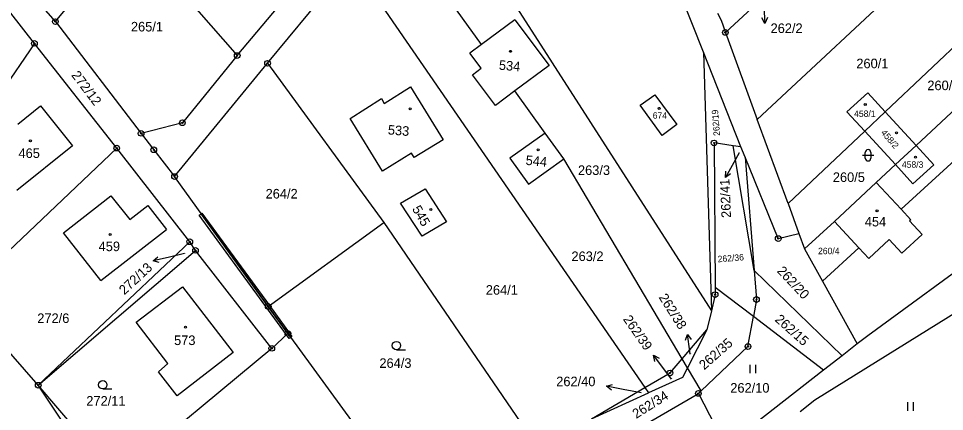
# Model space of a CAD drawing. Extents: x -445050 to -440454, y -1134563 to -1129741.
# Drawn here: x -442338.2 to -442173.9, y -1130723.1 to -1130653.3 of the extents above; entities that cross this region are included whole.
import ezdxf

# ---------------------------------------------------------------- set-up
doc = ezdxf.new("R2010")
doc.units = 0
for name, color, linetype in [('Vrstva 1', 7, 'Continuous'), ('Vrstva 16', 7, 'Continuous'), ('Vrstva 18', 7, 'Continuous'), ('Vrstva 19', 7, 'Continuous'), ('Vrstva 24', 7, 'Continuous'), ('Vrstva 25', 7, 'Continuous'), ('Vrstva 3', 7, 'Continuous'), ('Vrstva 30', 7, 'Continuous'), ('Vrstva 37', 7, 'Continuous'), ('Vrstva 6', 7, 'Continuous')]:
    doc.layers.add(name, color=color, linetype=linetype)

msp = doc.modelspace()

# ---------------------------------------------------------------- linework, layer by layer
at = {"layer": 'Vrstva 1'}
for p, q in [((-442227.87, -1130668.75), (-442225.28, -1130666.88)), ((-442225.28, -1130666.88), (-442221.39, -1130672.18)), ((-442223.98, -1130674.09), (-442227.87, -1130668.75)), ((-442221.39, -1130672.18), (-442223.98, -1130674.09))]:
    msp.add_line(p, q, dxfattribs=at)
for points in [[(-442265, -1130627.71), (-442215.25, -1130705.25)], [(-442256.05, -1130657.94), (-442272.14, -1130635.54)], [(-442318.53, -1130638.07), (-442299.4, -1130659.91)], [(-442335.38, -1130657.75), (-442349.95, -1130639.11)], [(-442331.67, -1130653.88), (-442321.03, -1130641.08)], [(-442299.4, -1130659.91), (-442284.22, -1130641.8)], [(-442294.01, -1130661.28), (-442279.14, -1130643.22)], [(-442279.14, -1130643.22), (-442227.05, -1130718.89)], [(-442199.57, -1130643.55), (-442212.76, -1130655.81)], [(-442178.41, -1130644.42), (-442207.1, -1130671.28)], [(-442331.67, -1130653.88), (-442337.72, -1130646.89)], [(-442216.64, -1130659.3), (-442220.54, -1130649.44)], [(-442214.16, -1130652.36), (-442213.52, -1130653.65)], [(-442331.67, -1130653.88), (-442316.45, -1130673.73)], [(-442250.13, -1130653.56), (-442256.05, -1130657.94)], [(-442250.13, -1130653.56), (-442244.06, -1130661.68)], [(-442213.52, -1130653.65), (-442212.76, -1130655.81)], [(-442212.76, -1130655.81), (-442207.1, -1130671.28)], [(-442184.38, -1130669.91), (-442169.6, -1130655.94)], [(-442335.38, -1130657.75), (-442341.37, -1130666.52)], [(-442320.78, -1130676.35), (-442335.38, -1130657.75)], [(-442256.05, -1130657.94), (-442258.11, -1130659.46)], [(-442256.09, -1130662.16), (-442258.11, -1130659.46)], [(-442216.64, -1130659.3), (-442215.25, -1130705.25)], [(-442210, -1130676.15), (-442216.64, -1130659.3)], [(-442310.52, -1130681.4), (-442294.01, -1130661.28)], [(-442299.4, -1130659.91), (-442309.13, -1130671.85)], [(-442294.01, -1130661.28), (-442273.36, -1130689.57)], [(-442257.63, -1130663.31), (-442256.09, -1130662.16)], [(-442244.06, -1130661.68), (-442250.12, -1130666.2)], [(-442164.59, -1130662.49), (-442178.93, -1130675.87)], [(-442253.56, -1130668.76), (-442257.63, -1130663.31)], [(-442273.29, -1130668.4), (-442268.64, -1130665.45)], [(-442268.64, -1130665.45), (-442262.84, -1130674.86)], [(-442250.12, -1130666.2), (-442253.56, -1130668.76)], [(-442244.76, -1130673.67), (-442250.12, -1130666.2)], [(-442279.36, -1130671.12), (-442273.82, -1130667.56)], [(-442273.82, -1130667.56), (-442273.29, -1130668.4)], [(-442191.18, -1130669.88), (-442187.49, -1130666.51)], [(-442187.49, -1130666.51), (-442184.38, -1130669.91)], [(-442160.45, -1130667.9), (-442181.59, -1130687.22)], [(-442338.34, -1130672.11), (-442334.32, -1130668.85)], [(-442334.32, -1130668.85), (-442328.61, -1130675.96)], [(-442273.62, -1130680.44), (-442279.36, -1130671.12)], [(-442201.63, -1130686.21), (-442207.1, -1130671.28)], [(-442191.18, -1130669.88), (-442188.02, -1130673.34)], [(-442188.02, -1130673.34), (-442184.38, -1130669.91)], [(-442184.38, -1130669.91), (-442178.93, -1130675.87)], [(-442309.13, -1130671.85), (-442316.45, -1130673.73)], [(-442316.45, -1130673.73), (-442314.21, -1130676.65)], [(-442244.76, -1130673.67), (-442251.02, -1130678.14)], [(-442241.44, -1130678.26), (-442244.76, -1130673.67)], [(-442201.63, -1130686.21), (-442188.02, -1130673.34)], [(-442188.02, -1130673.34), (-442182.59, -1130679.28)], [(-442328.61, -1130675.96), (-442338.51, -1130683.89)], [(-442262.84, -1130674.86), (-442267.97, -1130678.02)], [(-442211.38, -1130675.94), (-442214.77, -1130675.43)], [(-442214.77, -1130675.43), (-442214.6, -1130701.08)], [(-442210, -1130676.15), (-442211.38, -1130675.94)], [(-442209.27, -1130677.93), (-442210, -1130676.15)], [(-442178.93, -1130675.87), (-442182.59, -1130679.28)], [(-442178.93, -1130675.87), (-442175.78, -1130679.31)], [(-442320.78, -1130676.35), (-442348.53, -1130702.68)], [(-442307.82, -1130692.98), (-442320.78, -1130676.35)], [(-442314.21, -1130676.65), (-442310.52, -1130681.4)], [(-442268.45, -1130677.25), (-442273.62, -1130680.44)], [(-442267.97, -1130678.02), (-442268.45, -1130677.25)], [(-442209.27, -1130677.93), (-442207.66, -1130698.08)], [(-442203.38, -1130692.42), (-442209.27, -1130677.93)], [(-442251.02, -1130678.14), (-442247.7, -1130682.77)], [(-442247.7, -1130682.77), (-442241.44, -1130678.26)], [(-442220.43, -1130713.77), (-442241.44, -1130678.26)], [(-442182.59, -1130679.28), (-442186.01, -1130682.48)], [(-442182.59, -1130679.28), (-442179.47, -1130682.69)], [(-442175.78, -1130679.31), (-442179.47, -1130682.69)], [(-442293.9, -1130704.47), (-442310.52, -1130681.4)], [(-442186.01, -1130682.48), (-442193.4, -1130689.37)], [(-442186.01, -1130682.48), (-442181.59, -1130687.22)], [(-442270.44, -1130686.14), (-442266.06, -1130683.61)], [(-442266.06, -1130683.61), (-442262.28, -1130689.44)], [(-442330.24, -1130691.39), (-442321.8, -1130684.8)], [(-442321.8, -1130684.8), (-442318.46, -1130689.05)], [(-442266.58, -1130691.99), (-442270.44, -1130686.14)], [(-442318.46, -1130689.05), (-442315.28, -1130686.55)], [(-442315.28, -1130686.55), (-442311.96, -1130690.79)], [(-442201.63, -1130686.21), (-442199.7, -1130691.49)], [(-442181.59, -1130687.22), (-442179.87, -1130689.06)], [(-442262.28, -1130689.44), (-442266.58, -1130691.99)], [(-442193.4, -1130689.37), (-442198.7, -1130694.22)], [(-442193.4, -1130689.37), (-442189.07, -1130694.06)], [(-442179.87, -1130689.06), (-442180.09, -1130689.27)], [(-442180.09, -1130689.27), (-442177.84, -1130691.68)], [(-442323.62, -1130699.88), (-442311.96, -1130690.79)], [(-442293.9, -1130704.47), (-442273.36, -1130689.57)], [(-442273.36, -1130689.57), (-442248.41, -1130726.08)], [(-442323.62, -1130699.88), (-442330.24, -1130691.39)], [(-442203.38, -1130692.42), (-442199.7, -1130691.49)], [(-442199.7, -1130691.49), (-442198.7, -1130694.22)], [(-442183.68, -1130692.61), (-442187.3, -1130695.98)], [(-442181.43, -1130695.02), (-442183.68, -1130692.61)], [(-442177.84, -1130691.68), (-442181.43, -1130695.02)], [(-442307.82, -1130692.98), (-442334.71, -1130718.46)], [(-442306.8, -1130694.51), (-442307.82, -1130692.98)], [(-442198.7, -1130694.22), (-442195.53, -1130699.96)], [(-442189.07, -1130694.06), (-442195.53, -1130699.96)], [(-442189.07, -1130694.06), (-442187.3, -1130695.98)], [(-442166.1, -1130694.05), (-442187.5, -1130709.7)], [(-442334.71, -1130718.46), (-442306.8, -1130694.51)], [(-442293.26, -1130711.92), (-442306.8, -1130694.51)], [(-442207.66, -1130698.08), (-442207.25, -1130703.25)], [(-442207.66, -1130698.08), (-442192.06, -1130713.25)], [(-442317.33, -1130707.29), (-442309.11, -1130700.98)], [(-442309.11, -1130700.98), (-442300.13, -1130712.66)], [(-442195.53, -1130699.96), (-442189.35, -1130711.14)], [(-442214.59, -1130702.37), (-442215.25, -1130705.25)], [(-442214.6, -1130701.08), (-442214.59, -1130702.37)], [(-442334.71, -1130718.46), (-442348.53, -1130702.68)], [(-442207.25, -1130703.25), (-442207.8, -1130706.27)], [(-442290.41, -1130709.26), (-442293.9, -1130704.47)], [(-442215.25, -1130705.25), (-442216.03, -1130708.63)], [(-442171.44, -1130705.32), (-442196.89, -1130721.12)], [(-442311.69, -1130714.6), (-442317.33, -1130707.29)], [(-442208.76, -1130711.59), (-442207.8, -1130706.27)], [(-442195.33, -1130715.79), (-442207.8, -1130706.27)], [(-442220.43, -1130713.77), (-442216.03, -1130708.63)], [(-442293.26, -1130711.92), (-442290.41, -1130709.26)], [(-442290.41, -1130709.26), (-442266.87, -1130741.62)], [(-442187.5, -1130709.7), (-442189.35, -1130711.14)], [(-442293.26, -1130711.92), (-442320.74, -1130734.8)], [(-442217.07, -1130719.47), (-442208.76, -1130711.59)], [(-442189.35, -1130711.14), (-442192.06, -1130713.25)], [(-442300.13, -1130712.66), (-442310.04, -1130720.36)], [(-442222.58, -1130716.28), (-442220.43, -1130713.77)], [(-442192.06, -1130713.25), (-442195.33, -1130715.79)], [(-442313.37, -1130716.08), (-442311.69, -1130714.6)], [(-442310.04, -1130720.36), (-442313.37, -1130716.08)], [(-442227.05, -1130718.89), (-442222.58, -1130716.28)], [(-442195.33, -1130715.79), (-442212.71, -1130729.32)], [(-442320.74, -1130734.8), (-442334.71, -1130718.46)], [(-442318.51, -1130742.71), (-442334.71, -1130718.46)], [(-442236.55, -1130724.43), (-442227.05, -1130718.89)], [(-442234.43, -1130729.78), (-442217.56, -1130719.93)], [(-442217.56, -1130719.93), (-442217.07, -1130719.47)], [(-442217.56, -1130719.93), (-442212.71, -1130729.32)], [(-442196.89, -1130721.12), (-442199.52, -1130723.17)]]:
    msp.add_lwpolyline(points, dxfattribs=at)
at = {"layer": 'Vrstva 16'}
for p, q in [((-442205.91, -1130651.21), (-442205.74, -1130654.21)), ((-442211.29, -1130678.93), (-442212.77, -1130681.54)), ((-442311.4, -1130695.7), (-442314.32, -1130696.38)), ((-442219.09, -1130712.4), (-442219.49, -1130709.43)), ((-442223.71, -1130715.55), (-442225.52, -1130713.15)), ((-442230.91, -1130719.21), (-442233.86, -1130718.64))]:
    msp.add_line(p, q, dxfattribs=at)
for points in [[(-442205.3, -1130653.18), (-442205.74, -1130654.21), (-442206.3, -1130653.24)], [(-442210.3, -1130677.18), (-442211.29, -1130678.93)], [(-442211.84, -1130680.92), (-442212.77, -1130681.54), (-442212.71, -1130680.42)], [(-442313.23, -1130696.64), (-442314.32, -1130696.38), (-442313.46, -1130695.67)], [(-442308.77, -1130695.09), (-442311.4, -1130695.7)], [(-442219.85, -1130710.48), (-442219.49, -1130709.43), (-442218.86, -1130710.35)], [(-442219.02, -1130712.92), (-442219.09, -1130712.4)], [(-442225.31, -1130714.25), (-442225.52, -1130713.15), (-442224.51, -1130713.65)], [(-442222.34, -1130717.37), (-442223.71, -1130715.55)], [(-442232.97, -1130719.32), (-442233.86, -1130718.64), (-442232.78, -1130718.34)], [(-442227.73, -1130719.82), (-442230.91, -1130719.21)]]:
    msp.add_lwpolyline(points, dxfattribs=at)
at = {"layer": 'Vrstva 24'}
for centre, radius in [((-442331.67, -1130653.88), 0.5), ((-442331.67, -1130653.88), 0.1), ((-442212.76, -1130655.81), 0.5), ((-442212.76, -1130655.81), 0.1), ((-442335.38, -1130657.75), 0.5), ((-442335.38, -1130657.75), 0.1), ((-442299.4, -1130659.91), 0.5), ((-442299.4, -1130659.91), 0.1), ((-442294.01, -1130661.28), 0.5), ((-442294.01, -1130661.28), 0.1), ((-442309.13, -1130671.85), 0.5), ((-442309.13, -1130671.85), 0.1), ((-442316.45, -1130673.73), 0.5), ((-442316.45, -1130673.73), 0.1), ((-442320.78, -1130676.35), 0.5), ((-442320.78, -1130676.35), 0.1), ((-442314.21, -1130676.65), 0.5), ((-442214.77, -1130675.43), 0.5), ((-442214.77, -1130675.43), 0.1), ((-442314.21, -1130676.65), 0.1), ((-442310.52, -1130681.4), 0.5), ((-442310.52, -1130681.4), 0.1), ((-442307.82, -1130692.98), 0.5), ((-442203.38, -1130692.42), 0.5), ((-442203.38, -1130692.42), 0.1), ((-442307.82, -1130692.98), 0.1), ((-442306.8, -1130694.51), 0.5), ((-442306.8, -1130694.51), 0.1), ((-442214.59, -1130702.37), 0.5), ((-442214.59, -1130702.37), 0.1), ((-442293.9, -1130704.47), 0.5), ((-442207.25, -1130703.25), 0.5), ((-442207.25, -1130703.25), 0.1), ((-442293.9, -1130704.47), 0.1), ((-442290.41, -1130709.26), 0.5), ((-442290.41, -1130709.26), 0.1), ((-442293.26, -1130711.92), 0.5), ((-442293.26, -1130711.92), 0.1), ((-442208.76, -1130711.59), 0.5), ((-442208.76, -1130711.59), 0.1), ((-442222.58, -1130716.28), 0.5), ((-442222.58, -1130716.28), 0.1), ((-442334.71, -1130718.46), 0.5), ((-442334.71, -1130718.46), 0.1), ((-442217.56, -1130719.93), 0.5), ((-442217.56, -1130719.93), 0.1)]:
    msp.add_circle(centre, radius, dxfattribs=at)
at = {"layer": 'Vrstva 25'}
for p, q in [((-442188.44, -1130677.62), (-442186.44, -1130677.62)), ((-442187.94, -1130678.12), (-442187.94, -1130677.12)), ((-442186.94, -1130677.12), (-442186.94, -1130678.12)), ((-442271.15, -1130712.18), (-442269.55, -1130712.18)), ((-442208.38, -1130716.35), (-442208.38, -1130714.85)), ((-442207.38, -1130716.35), (-442207.38, -1130714.85)), ((-442323.26, -1130719.12), (-442321.66, -1130719.12)), ((-442180.36, -1130723), (-442180.36, -1130721.5)), ((-442179.36, -1130723), (-442179.36, -1130721.5))]:
    msp.add_line(p, q, dxfattribs=at)
for centre, radius in [((-442250.88, -1130659.16), 0.175), ((-442268.7, -1130669.38), 0.175), ((-442224.53, -1130669.29), 0.175), ((-442187.93, -1130668.59), 0.175), ((-442182.39, -1130673.66), 0.175), ((-442336.11, -1130675.06), 0.175), ((-442246.01, -1130676.67), 0.175), ((-442179.03, -1130677.95), 0.175), ((-442265.03, -1130687.26), 0.175), ((-442185.85, -1130687.47), 0.175), ((-442321.96, -1130691.7), 0.175), ((-442308.59, -1130708.14), 0.175), ((-442271.15, -1130711.43), 0.75), ((-442323.26, -1130718.37), 0.75)]:
    msp.add_circle(centre, radius, dxfattribs=at)
for centre, start, end in [((-442187.44, -1130677.12), 0, 180), ((-442187.44, -1130678.12), 180, 0)]:
    msp.add_arc(centre, 0.5, start, end, dxfattribs=at)
at = {"layer": 'Vrstva 3'}
for points in [[(-442250.13, -1130653.56), (-442256.05, -1130657.94)], [(-442250.13, -1130653.56), (-442244.06, -1130661.68)], [(-442256.05, -1130657.94), (-442258.11, -1130659.46)], [(-442256.09, -1130662.16), (-442258.11, -1130659.46)], [(-442257.63, -1130663.31), (-442256.09, -1130662.16)], [(-442244.06, -1130661.68), (-442250.12, -1130666.2)], [(-442253.56, -1130668.76), (-442257.63, -1130663.31)], [(-442273.29, -1130668.4), (-442268.64, -1130665.45)], [(-442268.64, -1130665.45), (-442262.84, -1130674.86)], [(-442250.12, -1130666.2), (-442253.56, -1130668.76)], [(-442279.36, -1130671.12), (-442273.82, -1130667.56)], [(-442273.82, -1130667.56), (-442273.29, -1130668.4)], [(-442227.87, -1130668.75), (-442225.28, -1130666.88)], [(-442225.28, -1130666.88), (-442221.39, -1130672.18)], [(-442191.18, -1130669.88), (-442187.49, -1130666.51)], [(-442187.49, -1130666.51), (-442184.38, -1130669.91)], [(-442338.34, -1130672.11), (-442334.32, -1130668.85)], [(-442334.32, -1130668.85), (-442328.61, -1130675.96)], [(-442223.98, -1130674.09), (-442227.87, -1130668.75)], [(-442273.62, -1130680.44), (-442279.36, -1130671.12)], [(-442191.18, -1130669.88), (-442188.02, -1130673.34)], [(-442188.02, -1130673.34), (-442184.38, -1130669.91)], [(-442188.02, -1130673.34), (-442184.38, -1130669.91)], [(-442184.38, -1130669.91), (-442178.93, -1130675.87)], [(-442221.39, -1130672.18), (-442223.98, -1130674.09)], [(-442244.76, -1130673.67), (-442251.02, -1130678.14)], [(-442241.44, -1130678.26), (-442244.76, -1130673.67)], [(-442188.02, -1130673.34), (-442182.59, -1130679.28)], [(-442328.61, -1130675.96), (-442338.51, -1130683.89)], [(-442262.84, -1130674.86), (-442267.97, -1130678.02)], [(-442178.93, -1130675.87), (-442182.59, -1130679.28)], [(-442178.93, -1130675.87), (-442182.59, -1130679.28)], [(-442178.93, -1130675.87), (-442175.78, -1130679.31)], [(-442268.45, -1130677.25), (-442273.62, -1130680.44)], [(-442267.97, -1130678.02), (-442268.45, -1130677.25)], [(-442251.02, -1130678.14), (-442247.7, -1130682.77)], [(-442247.7, -1130682.77), (-442241.44, -1130678.26)], [(-442182.59, -1130679.28), (-442179.47, -1130682.69)], [(-442175.78, -1130679.31), (-442179.47, -1130682.69)], [(-442186.01, -1130682.48), (-442193.4, -1130689.37)], [(-442186.01, -1130682.48), (-442181.59, -1130687.22)], [(-442270.44, -1130686.14), (-442266.06, -1130683.61)], [(-442266.06, -1130683.61), (-442262.28, -1130689.44)], [(-442330.24, -1130691.39), (-442321.8, -1130684.8)], [(-442321.8, -1130684.8), (-442318.46, -1130689.05)], [(-442266.58, -1130691.99), (-442270.44, -1130686.14)], [(-442318.46, -1130689.05), (-442315.28, -1130686.55)], [(-442315.28, -1130686.55), (-442311.96, -1130690.79)], [(-442181.59, -1130687.22), (-442179.87, -1130689.06)], [(-442262.28, -1130689.44), (-442266.58, -1130691.99)], [(-442193.4, -1130689.37), (-442189.07, -1130694.06)], [(-442179.87, -1130689.06), (-442180.09, -1130689.27)], [(-442180.09, -1130689.27), (-442177.84, -1130691.68)], [(-442323.62, -1130699.88), (-442311.96, -1130690.79)], [(-442323.62, -1130699.88), (-442330.24, -1130691.39)], [(-442183.68, -1130692.61), (-442187.3, -1130695.98)], [(-442181.43, -1130695.02), (-442183.68, -1130692.61)], [(-442177.84, -1130691.68), (-442181.43, -1130695.02)], [(-442189.07, -1130694.06), (-442187.3, -1130695.98)], [(-442317.33, -1130707.29), (-442309.11, -1130700.98)], [(-442309.11, -1130700.98), (-442300.13, -1130712.66)], [(-442311.69, -1130714.6), (-442317.33, -1130707.29)], [(-442300.13, -1130712.66), (-442310.04, -1130720.36)], [(-442313.37, -1130716.08), (-442311.69, -1130714.6)], [(-442310.04, -1130720.36), (-442313.37, -1130716.08)]]:
    msp.add_lwpolyline(points, dxfattribs=at)
at = {"layer": 'Vrstva 30'}
for points in [[(-442290.66, -1130709.5), (-442306.14, -1130688.28), (-442305.77, -1130688), (-442293.9, -1130704.47), (-442290.41, -1130709.26), (-442290.66, -1130709.5)], [(-442293.69, -1130704.32), (-442293.9, -1130704.47), (-442305.77, -1130688), (-442305.66, -1130687.92), (-442293.69, -1130704.32)], [(-442289.68, -1130709.82), (-442289.89, -1130709.97), (-442293.9, -1130704.47), (-442293.69, -1130704.32), (-442289.68, -1130709.82)], [(-442290.17, -1130710.17), (-442290.66, -1130709.5), (-442290.41, -1130709.26), (-442289.89, -1130709.97), (-442290.17, -1130710.17)]]:
    msp.add_lwpolyline(points, dxfattribs=at)
at = {"layer": 'Vrstva 37'}
for centre in [(-442250.88, -1130659.16), (-442268.7, -1130669.38), (-442224.53, -1130669.29), (-442187.93, -1130668.59), (-442182.39, -1130673.66), (-442336.11, -1130675.06), (-442246.01, -1130676.67), (-442179.03, -1130677.95), (-442265.03, -1130687.26), (-442185.85, -1130687.47), (-442321.96, -1130691.7), (-442308.59, -1130708.14)]:
    msp.add_circle(centre, 0.175, dxfattribs=at)
at = {"layer": 'Vrstva 6'}
for points in [[(-442207.66, -1130698.08), (-442211.38, -1130675.94)], [(-442207.8, -1130706.27), (-442214.6, -1130701.08)], [(-442216.03, -1130708.63), (-442219.5, -1130715.35)], [(-442219.5, -1130715.35), (-442220.43, -1130713.77)], [(-442219.5, -1130715.35), (-442220.4, -1130717.11)], [(-442217.07, -1130719.47), (-442219.5, -1130715.35)], [(-442220.4, -1130717.11), (-442226.4, -1130719.83)], [(-442227.05, -1130718.89), (-442226.4, -1130719.83)], [(-442236.55, -1130724.43), (-442226.4, -1130719.83)]]:
    msp.add_lwpolyline(points, dxfattribs=at)

# ---------------------------------------------------------------- texts
at = {"layer": 'Vrstva 16'}
for s, p in [('262/2', (-442204.74, -1130655.91)), ('262/40', (-442242.78, -1130718.64))]:
    msp.add_text(s, height=1.7, dxfattribs=at).set_placement(p)
for s, rotation, p in [('262/41', 92.4259, (-442211.76, -1130688.71)), ('272/13', 42.8709, (-442319.42, -1130702.5)), ('262/38', 302.3824, (-442224.66, -1130702.85)), ('262/39', 304.9248, (-442230.99, -1130706.75))]:
    msp.add_text(s, height=1.7, rotation=rotation, dxfattribs=at).set_placement(p)
at = {"layer": 'Vrstva 18'}
for s, height, p in [('265/1', 1.7, (-442318.26, -1130655.63)), ('260/1', 1.7, (-442189.52, -1130662.16)), ('260/3', 1.7, (-442176.92, -1130666.06)), ('262/41', 0.1, (-442210.51, -1130677.18)), ('263/3', 1.7, (-442238.92, -1130681.12)), ('260/5', 1.7, (-442193.69, -1130682.36)), ('264/2', 1.7, (-442294.36, -1130685.3)), ('260/4', 1.14, (-442196.32, -1130695.19)), ('272/13', 0.1, (-442308.98, -1130695.09)), ('263/2', 1.7, (-442240.08, -1130696.41)), ('264/1', 1.7, (-442255.28, -1130702.39)), ('272/6', 1.7, (-442334.88, -1130707.41)), ('264/3', 1.7, (-442274.16, -1130715.38)), ('262/38', 0.1, (-442219.25, -1130712.92)), ('262/39', 0.1, (-442222.57, -1130717.37)), ('262/10', 1.7, (-442211.89, -1130719.78)), ('272/11', 1.7, (-442326.18, -1130722.09)), ('262/40', 0.1, (-442227.96, -1130719.82))]:
    msp.add_text(s, height=height, dxfattribs=at).set_placement(p)
for s, height, rotation, p in [('272/12', 1.7, 307.0854, (-442328.91, -1130663.42)), ('262/19', 1.14, 94.3988, (-442213.71, -1130674.13)), ('262/36', 1.14, 4.4771, (-442214.09, -1130696.64)), ('262/20', 1.7, 313.2603, (-442203.7, -1130698.27)), ('262/15', 1.7, 318.2193, (-442204.1, -1130706.96)), ('262/35', 1.7, 41.5281, (-442216.51, -1130715.82)), ('262/34', 1.7, 32.108, (-442228.59, -1130724.46))]:
    msp.add_text(s, height=height, rotation=rotation, dxfattribs=at).set_placement(p)
at = {"layer": 'Vrstva 19'}
for s, height, rotation, p in [('534', 1.7, 355.1648, (-442253.01, -1130662.41)), ('533', 1.7, 355.7183, (-442272.71, -1130673.92)), ('458/2', 1.14, 310.5286, (-442185.24, -1130673.67)), ('544', 1.7, 354.5377, (-442248.27, -1130679.31)), ('545', 1.7, 299.7972, (-442268.42, -1130687.14))]:
    msp.add_text(s, height=height, rotation=rotation, dxfattribs=at).set_placement(p)
for s, height, p in [('458/1', 1.14, (-442189.92, -1130670.81)), ('674', 1.14, (-442225.66, -1130671.12)), ('465', 1.7, (-442338.21, -1130678.1)), ('458/3', 1.14, (-442181.44, -1130679.84)), ('454', 1.7, (-442188.02, -1130690.26)), ('459', 1.7, (-442323.99, -1130694.65)), ('573', 1.7, (-442310.6, -1130711.33))]:
    msp.add_text(s, height=height, dxfattribs=at).set_placement(p)

doc.saveas('drawing.dxf')
